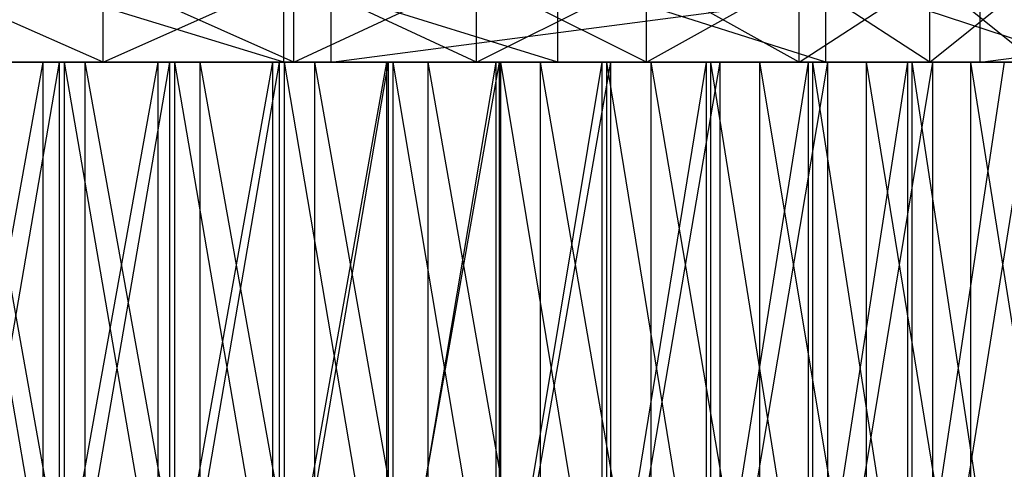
# Model space of a CAD drawing. Extents: x -125 to 125, y -143 to 0.
# Tile 315 of 406: x 0.12 to 9.38, y -23.62 to -19.4. Entities that reach past the tile are written whole.
import ezdxf

# ---------------------------------------------------------------- set-up
doc = ezdxf.new("R2010")
doc.units = 0
doc.header["$LTSCALE"] = 25.4
doc.layers.get('0').update_dxf_attribs({"linetype": 'CONTINUOUS'})

# ---------------------------------------------------------------- blocks, each defined once
blk = doc.blocks.new('NL2500027000_STL_3')
at = {"color": 0}
for p, q in [((0.9084, -19.8, 10.9624), (-0.9084, -19, 10.9624)), ((0.9084, -19.8, 10.9624), (-0.9084, -19, 10.9624)), ((2.6055, -19.8, 24.8639), (0, -19, 25)), ((2.6055, -19.8, 24.8639), (0, -19, 25)), ((2.7003, -19.8, 10.6634), (0.9084, -19, 10.9624)), ((2.7003, -19.8, 10.6634), (0.9084, -19, 10.9624)), ((0.9084, -19.8, 10.9624), (0.9084, -19, 10.9624)), ((0.9084, -19.8, 10.9624), (0.9084, -19, 10.9624)), ((0.9084, -19.8, -10.9624), (0.9084, -19, -10.9624)), ((0.9084, -19.8, -10.9624), (0.9084, -19, -10.9624)), ((0.9084, -19.8, -10.9624), (2.7003, -19, -10.6634)), ((0.9084, -19.8, -10.9624), (2.7003, -19, -10.6634)), ((2.6055, -19.8, 24.8639), (2.6055, -19, 24.8639)), ((2.6055, -19.8, 24.8639), (2.6055, -19, 24.8639)), ((5.1826, -19.8, 24.4569), (2.6055, -19, 24.8639)), ((5.1826, -19.8, 24.4569), (2.6055, -19, 24.8639)), ((4.4186, -19.8, 10.0735), (2.7003, -19, 10.6634)), ((4.4186, -19.8, 10.0735), (2.7003, -19, 10.6634)), ((2.7003, -19.8, 10.6634), (2.7003, -19, 10.6634)), ((2.7003, -19.8, 10.6634), (2.7003, -19, 10.6634)), ((2.7003, -19.8, -10.6634), (2.7003, -19, -10.6634)), ((2.7003, -19.8, -10.6634), (2.7003, -19, -10.6634)), ((2.7003, -19.8, -10.6634), (4.4186, -19, -10.0735)), ((2.7003, -19.8, -10.6634), (4.4186, -19, -10.0735)), ((3.0529, -19.8, -124.9627), (9.1515, -19, -124.6645)), ((3.0529, -19.8, -124.9627), (9.1515, -19, -124.6645)), ((3.0529, -19.8, -124.9627), (3.0529, -19, -124.9627)), ((3.0529, -19.8, -124.9627), (3.0529, -19, -124.9627)), ((6.0164, -19.8, 9.2088), (4.4186, -19, 10.0735)), ((6.0164, -19.8, 9.2088), (4.4186, -19, 10.0735)), ((4.4186, -19.8, 10.0735), (4.4186, -19, 10.0735)), ((4.4186, -19.8, 10.0735), (4.4186, -19, 10.0735)), ((4.4186, -19.8, -10.0735), (4.4186, -19, -10.0735)), ((4.4186, -19.8, -10.0735), (4.4186, -19, -10.0735)), ((4.4186, -19.8, -10.0735), (6.0164, -19, -9.2088)), ((4.4186, -19.8, -10.0735), (6.0164, -19, -9.2088)), ((5.1826, -19.8, 24.4569), (5.1826, -19, 24.4569)), ((5.1826, -19.8, 24.4569), (5.1826, -19, 24.4569)), ((7.7033, -19.8, 23.7836), (5.1826, -19, 24.4569)), ((7.7033, -19.8, 23.7836), (5.1826, -19, 24.4569)), ((7.4501, -19.8, 8.093), (6.0164, -19, 9.2088)), ((7.4501, -19.8, 8.093), (6.0164, -19, 9.2088)), ((6.0164, -19.8, 9.2088), (6.0164, -19, 9.2088)), ((6.0164, -19.8, 9.2088), (6.0164, -19, 9.2088)), ((6.0164, -19.8, -9.2088), (6.0164, -19, -9.2088)), ((6.0164, -19.8, -9.2088), (6.0164, -19, -9.2088)), ((6.0164, -19.8, -9.2088), (7.4501, -19, -8.093)), ((6.0164, -19.8, -9.2088), (7.4501, -19, -8.093)), ((8.6805, -19.8, 6.7563), (7.4501, -19, 8.093)), ((8.6805, -19.8, 6.7563), (7.4501, -19, 8.093)), ((7.4501, -19.8, 8.093), (7.4501, -19, 8.093)), ((7.4501, -19.8, 8.093), (7.4501, -19, 8.093)), ((7.4501, -19.8, -8.093), (7.4501, -19, -8.093)), ((7.4501, -19.8, -8.093), (7.4501, -19, -8.093)), ((7.4501, -19.8, -8.093), (8.6805, -19, -6.7563)), ((7.4501, -19.8, -8.093), (8.6805, -19, -6.7563)), ((7.7033, -19.8, 23.7836), (7.7033, -19, 23.7836)), ((7.7033, -19.8, 23.7836), (7.7033, -19, 23.7836)), ((10.1401, -19.8, 22.8512), (7.7033, -19, 23.7836)), ((10.1401, -19.8, 22.8512), (7.7033, -19, 23.7836)), ((9.6742, -19.8, 5.2354), (8.6805, -19, 6.7563)), ((9.6742, -19.8, 5.2354), (8.6805, -19, 6.7563)), ((8.6805, -19.8, 6.7563), (8.6805, -19, 6.7563)), ((8.6805, -19.8, 6.7563), (8.6805, -19, 6.7563)), ((8.6805, -19.8, -6.7563), (8.6805, -19, -6.7563)), ((8.6805, -19.8, -6.7563), (8.6805, -19, -6.7563)), ((8.6805, -19.8, -6.7563), (9.6742, -19, -5.2354)), ((8.6805, -19.8, -6.7563), (9.6742, -19, -5.2354)), ((9.1515, -19.8, -124.6645), (15.2283, -19, -124.0689)), ((9.1515, -19.8, -124.6645), (15.2283, -19, -124.0689)), ((9.1515, -19.8, -124.6645), (9.1515, -19, -124.6645)), ((9.1515, -19.8, -124.6645), (9.1515, -19, -124.6645)), ((13.9226, -19.8, -2.1624), (-50.4263, -19.8, -114.3774)), ((7.4501, -19.8, -8.093), (-50.4263, -19.8, -114.3774)), ((-50.4263, -19.8, -114.3774), (8.6805, -19.8, -6.7563)), ((-50.4263, -19.8, -114.3774), (8.6805, -19.8, -6.7563)), ((13.9226, -19.8, -2.1624), (-50.4263, -19.8, -114.3774)), ((6.0164, -19.8, -9.2088), (-50.4263, -19.8, -114.3774)), ((7.4501, -19.8, -8.093), (-50.4263, -19.8, -114.3774)), ((6.0164, -19.8, -9.2088), (-50.4263, -19.8, -114.3774)), ((4.4186, -19.8, -10.0735), (-50.4263, -19.8, -114.3774)), ((4.4186, -19.8, -10.0735), (-50.4263, -19.8, -114.3774)), ((2.7003, -19.8, -10.6634), (-50.4263, -19.8, -114.3774)), ((0.9084, -19.8, -10.9624), (-50.4263, -19.8, -114.3774)), ((2.7003, -19.8, -10.6634), (-50.4263, -19.8, -114.3774)), ((0.9084, -19.8, -10.9624), (-50.4263, -19.8, -114.3774)), ((-44.7808, -19.8, -116.7034), (13.9226, -19.8, -2.1624)), ((-44.7808, -19.8, -116.7034), (13.9226, -19.8, -2.1624)), ((-39.0285, -19.8, -118.7509), (13.9226, -19.8, -2.1624)), ((-39.0285, -19.8, -118.7509), (13.9226, -19.8, -2.1624)), ((-33.183, -19.8, -120.5151), (13.9226, -19.8, -2.1624)), ((-33.183, -19.8, -120.5151), (13.9226, -19.8, -2.1624)), ((-27.2584, -19.8, -121.9917), (13.9226, -19.8, -2.1624)), ((-27.2584, -19.8, -121.9917), (13.9226, -19.8, -2.1624)), ((-21.2687, -19.8, -123.1773), (13.9226, -19.8, -2.1624)), ((-21.2687, -19.8, -123.1773), (13.9226, -19.8, -2.1624)), ((-15.2283, -19.8, -124.0689), (13.9226, -19.8, -2.1624)), ((-15.2283, -19.8, -124.0689), (13.9226, -19.8, -2.1624)), ((-15.2283, -19.8, -124.0689), (14.4319, -19.8, -2.3515)), ((-15.2283, -19.8, -124.0689), (14.4319, -19.8, -2.3515)), ((-9.1515, -19.8, -124.6645), (14.4319, -19.8, -2.3515)), ((-9.1515, -19.8, -124.6645), (14.4319, -19.8, -2.3515)), ((3.0529, -19.8, -124.9627), (-3.0529, -19.8, -124.9627)), ((3.0529, -19.8, -124.9627), (-3.0529, -19.8, -124.9627)), ((14.4319, -19.8, -2.3515), (-3.0529, -19.8, -124.9627)), ((14.4319, -19.8, -2.3515), (-3.0529, -19.8, -124.9627)), ((0.9084, -19.8, -10.9624), (-0.9084, -19.8, -10.9624)), ((-0.9084, -19.8, 10.9624), (2.6055, -19.8, 24.8639)), ((-0.9084, -19.8, 10.9624), (2.6055, -19.8, 24.8639)), ((-0.9084, -19.8, 10.9624), (0.9084, -19.8, 10.9624)), ((-0.9084, -19.8, 10.9624), (0.9084, -19.8, 10.9624)), ((0.9084, -19.8, -10.9624), (-0.9084, -19.8, -10.9624)), ((0.343, -19.8, -19.9971), (-0.7401, -19.8, -19.9863)), ((-0.7401, -25.8, -19.9863), (0.343, -19.8, -19.9971)), ((-0.7401, -25.8, -19.9863), (0.343, -19.8, -19.9971)), ((0.343, -19.8, -19.9971), (-0.7401, -19.8, -19.9863)), ((0.343, -19.8, -19.9971), (-0.5415, -19.8, -18.4921)), ((-0.5415, -19.8, -18.4921), (0.4962, -19.8, -18.4933)), ((0.343, -19.8, -19.9971), (-0.5415, -19.8, -18.4921)), ((0.4962, -19.8, -18.4933), (-0.5415, -25.8, -18.4921)), ((0.4962, -19.8, -18.4933), (-0.5415, -25.8, -18.4921)), ((-0.5415, -19.8, -18.4921), (0.4962, -19.8, -18.4933)), ((0.5415, -19.8, 18.4921), (-0.4962, -19.8, 18.4933)), ((-0.4962, -19.8, 18.4933), (0.5415, -25.8, 18.4921)), ((-0.4962, -19.8, 18.4933), (0.5415, -25.8, 18.4921)), ((0.5415, -19.8, 18.4921), (-0.4962, -19.8, 18.4933)), ((-0.343, -19.8, 19.9971), (0.5415, -19.8, 18.4921)), ((-0.343, -19.8, 19.9971), (0.5415, -19.8, 18.4921)), ((-0.343, -19.8, 19.9971), (0.7401, -19.8, 19.9863)), ((0.7401, -25.8, 19.9863), (-0.343, -19.8, 19.9971)), ((0.7401, -25.8, 19.9863), (-0.343, -19.8, 19.9971)), ((-0.343, -19.8, 19.9971), (0.7401, -19.8, 19.9863)), ((0, -19.8, 25), (2.6055, -19.8, 24.8639)), ((0, -19.8, 25), (2.6055, -19.8, 24.8639)), ((1.4251, -19.8, -19.9492), (0.343, -19.8, -19.9971)), ((0.343, -19.8, -19.9971), (0.4962, -19.8, -18.4933)), ((0.343, -19.8, -19.9971), (0.4962, -19.8, -18.4933)), ((0.343, -25.8, -19.9971), (1.4251, -19.8, -19.9492)), ((0.343, -25.8, -19.9971), (1.4251, -19.8, -19.9492)), ((0.343, -25.8, -19.9971), (0.343, -19.8, -19.9971)), ((1.4251, -19.8, -19.9492), (0.343, -19.8, -19.9971)), ((0.343, -25.8, -19.9971), (0.343, -19.8, -19.9971)), ((1.4251, -19.8, -19.9492), (0.4962, -19.8, -18.4933)), ((0.4962, -19.8, -18.4933), (1.5323, -19.8, -18.4364)), ((1.4251, -19.8, -19.9492), (0.4962, -19.8, -18.4933)), ((1.5323, -19.8, -18.4364), (0.4962, -25.8, -18.4933)), ((1.5323, -19.8, -18.4364), (0.4962, -25.8, -18.4933)), ((0.4962, -19.8, -18.4933), (1.5323, -19.8, -18.4364)), ((0.4962, -19.8, -18.4933), (0.4962, -25.8, -18.4933)), ((0.4962, -19.8, -18.4933), (0.4962, -25.8, -18.4933)), ((0.7401, -19.8, 19.9863), (0.5415, -19.8, 18.4921)), ((0.7401, -19.8, 19.9863), (0.5415, -19.8, 18.4921)), ((1.5775, -19.8, 18.4326), (0.5415, -19.8, 18.4921)), ((0.5415, -19.8, 18.4921), (0.5415, -25.8, 18.4921)), ((0.5415, -19.8, 18.4921), (0.5415, -25.8, 18.4921)), ((0.5415, -19.8, 18.4921), (1.5775, -25.8, 18.4326)), ((0.5415, -19.8, 18.4921), (1.5775, -25.8, 18.4326)), ((1.5775, -19.8, 18.4326), (0.5415, -19.8, 18.4921)), ((0.7401, -19.8, 19.9863), (1.5775, -19.8, 18.4326)), ((0.7401, -19.8, 19.9863), (1.5775, -19.8, 18.4326)), ((0.7401, -19.8, 19.9863), (1.821, -19.8, 19.9169)), ((0.7401, -25.8, 19.9863), (0.7401, -19.8, 19.9863)), ((0.7401, -25.8, 19.9863), (0.7401, -19.8, 19.9863)), ((1.821, -25.8, 19.9169), (0.7401, -19.8, 19.9863)), ((1.821, -25.8, 19.9169), (0.7401, -19.8, 19.9863)), ((0.7401, -19.8, 19.9863), (1.821, -19.8, 19.9169)), ((2.7003, -19.8, -10.6634), (0.9084, -19.8, -10.9624)), ((0.9084, -19.8, 10.9624), (2.6055, -19.8, 24.8639)), ((0.9084, -19.8, 10.9624), (2.6055, -19.8, 24.8639)), ((0.9084, -19.8, 10.9624), (5.1826, -19.8, 24.4569)), ((0.9084, -19.8, 10.9624), (5.1826, -19.8, 24.4569)), ((0.9084, -19.8, 10.9624), (2.7003, -19.8, 10.6634)), ((0.9084, -19.8, 10.9624), (2.7003, -19.8, 10.6634)), ((2.7003, -19.8, -10.6634), (0.9084, -19.8, -10.9624)), ((2.5031, -19.8, -19.8427), (1.4251, -19.8, -19.9492)), ((1.4251, -19.8, -19.9492), (1.5323, -19.8, -18.4364)), ((1.4251, -19.8, -19.9492), (1.5323, -19.8, -18.4364)), ((1.4251, -25.8, -19.9492), (2.5031, -19.8, -19.8427)), ((1.4251, -25.8, -19.9492), (2.5031, -19.8, -19.8427)), ((1.4251, -25.8, -19.9492), (1.4251, -19.8, -19.9492)), ((2.5031, -19.8, -19.8427), (1.4251, -19.8, -19.9492)), ((1.4251, -25.8, -19.9492), (1.4251, -19.8, -19.9492)), ((2.5031, -19.8, -19.8427), (1.5323, -19.8, -18.4364)), ((1.5323, -19.8, -18.4364), (2.5637, -19.8, -18.3215)), ((2.5031, -19.8, -19.8427), (1.5323, -19.8, -18.4364)), ((2.5637, -19.8, -18.3215), (1.5323, -25.8, -18.4364)), ((2.5637, -19.8, -18.3215), (1.5323, -25.8, -18.4364)), ((1.5323, -19.8, -18.4364), (2.5637, -19.8, -18.3215)), ((1.5323, -19.8, -18.4364), (1.5323, -25.8, -18.4364)), ((1.5323, -19.8, -18.4364), (1.5323, -25.8, -18.4364)), ((1.821, -19.8, 19.9169), (1.5775, -19.8, 18.4326)), ((1.821, -19.8, 19.9169), (1.5775, -19.8, 18.4326)), ((2.6086, -19.8, 18.3152), (1.5775, -19.8, 18.4326)), ((1.5775, -19.8, 18.4326), (1.5775, -25.8, 18.4326)), ((1.5775, -19.8, 18.4326), (1.5775, -25.8, 18.4326)), ((1.5775, -19.8, 18.4326), (2.6086, -25.8, 18.3152)), ((1.5775, -19.8, 18.4326), (2.6086, -25.8, 18.3152)), ((2.6086, -19.8, 18.3152), (1.5775, -19.8, 18.4326)), ((1.821, -19.8, 19.9169), (2.6086, -19.8, 18.3152)), ((1.821, -19.8, 19.9169), (2.6086, -19.8, 18.3152)), ((1.821, -19.8, 19.9169), (2.8967, -19.8, 19.7891)), ((1.821, -25.8, 19.9169), (1.821, -19.8, 19.9169)), ((1.821, -25.8, 19.9169), (1.821, -19.8, 19.9169)), ((2.8967, -25.8, 19.7891), (1.821, -19.8, 19.9169)), ((2.8967, -25.8, 19.7891), (1.821, -19.8, 19.9169)), ((1.821, -19.8, 19.9169), (2.8967, -19.8, 19.7891)), ((3.5737, -19.8, -19.6781), (2.5031, -19.8, -19.8427)), ((2.5031, -19.8, -19.8427), (2.5637, -19.8, -18.3215)), ((2.5031, -19.8, -19.8427), (2.5637, -19.8, -18.3215)), ((2.5031, -25.8, -19.8427), (3.5737, -19.8, -19.6781)), ((2.5031, -25.8, -19.8427), (3.5737, -19.8, -19.6781)), ((2.5031, -25.8, -19.8427), (2.5031, -19.8, -19.8427)), ((3.5737, -19.8, -19.6781), (2.5031, -19.8, -19.8427)), ((2.5031, -25.8, -19.8427), (2.5031, -19.8, -19.8427)), ((3.5737, -19.8, -19.6781), (2.5637, -19.8, -18.3215)), ((2.5637, -19.8, -18.3215), (3.5869, -19.8, -18.1489)), ((3.5737, -19.8, -19.6781), (2.5637, -19.8, -18.3215)), ((3.5869, -19.8, -18.1489), (2.5637, -25.8, -18.3215)), ((3.5869, -19.8, -18.1489), (2.5637, -25.8, -18.3215)), ((2.5637, -19.8, -18.3215), (3.5869, -19.8, -18.1489)), ((2.5637, -19.8, -18.3215), (2.5637, -25.8, -18.3215)), ((2.5637, -19.8, -18.3215), (2.5637, -25.8, -18.3215)), ((2.6055, -19.8, 24.8639), (5.1826, -19.8, 24.4569)), ((2.6055, -19.8, 24.8639), (5.1826, -19.8, 24.4569)), ((2.8967, -19.8, 19.7891), (2.6086, -19.8, 18.3152)), ((2.8967, -19.8, 19.7891), (2.6086, -19.8, 18.3152)), ((3.6314, -19.8, 18.1401), (2.6086, -19.8, 18.3152)), ((2.6086, -19.8, 18.3152), (2.6086, -25.8, 18.3152)), ((2.6086, -19.8, 18.3152), (2.6086, -25.8, 18.3152)), ((2.6086, -19.8, 18.3152), (3.6314, -25.8, 18.1401)), ((2.6086, -19.8, 18.3152), (3.6314, -25.8, 18.1401)), ((3.6314, -19.8, 18.1401), (2.6086, -19.8, 18.3152)), ((4.4186, -19.8, -10.0735), (2.7003, -19.8, -10.6634)), ((2.7003, -19.8, 10.6634), (5.1826, -19.8, 24.4569)), ((2.7003, -19.8, 10.6634), (5.1826, -19.8, 24.4569)), ((2.7003, -19.8, 10.6634), (4.4186, -19.8, 10.0735)), ((2.7003, -19.8, 10.6634), (4.4186, -19.8, 10.0735)), ((4.4186, -19.8, -10.0735), (2.7003, -19.8, -10.6634)), ((2.8967, -19.8, 19.7891), (3.6314, -19.8, 18.1401)), ((2.8967, -19.8, 19.7891), (3.6314, -19.8, 18.1401)), ((2.8967, -19.8, 19.7891), (3.9638, -19.8, 19.6033)), ((2.8967, -25.8, 19.7891), (2.8967, -19.8, 19.7891)), ((2.8967, -25.8, 19.7891), (2.8967, -19.8, 19.7891)), ((3.9638, -25.8, 19.6033), (2.8967, -19.8, 19.7891)), ((3.9638, -25.8, 19.6033), (2.8967, -19.8, 19.7891)), ((2.8967, -19.8, 19.7891), (3.9638, -19.8, 19.6033)), ((9.1515, -19.8, -124.6645), (3.0529, -19.8, -124.9627)), ((3.0529, -19.8, -124.9627), (14.4319, -19.8, -2.3515)), ((3.0529, -19.8, -124.9627), (14.4319, -19.8, -2.3515)), ((9.1515, -19.8, -124.6645), (3.0529, -19.8, -124.9627)), ((4.6338, -19.8, -19.4558), (3.5737, -19.8, -19.6781)), ((3.5737, -19.8, -19.6781), (3.5869, -19.8, -18.1489)), ((3.5737, -19.8, -19.6781), (3.5869, -19.8, -18.1489)), ((3.5737, -25.8, -19.6781), (4.6338, -19.8, -19.4558)), ((3.5737, -25.8, -19.6781), (4.6338, -19.8, -19.4558)), ((3.5737, -25.8, -19.6781), (3.5737, -19.8, -19.6781)), ((4.6338, -19.8, -19.4558), (3.5737, -19.8, -19.6781)), ((3.5737, -25.8, -19.6781), (3.5737, -19.8, -19.6781)), ((4.6338, -19.8, -19.4558), (3.5869, -19.8, -18.1489)), ((3.5869, -19.8, -18.1489), (4.5989, -19.8, -17.9193)), ((4.6338, -19.8, -19.4558), (3.5869, -19.8, -18.1489)), ((4.5989, -19.8, -17.9193), (3.5869, -25.8, -18.1489)), ((4.5989, -19.8, -17.9193), (3.5869, -25.8, -18.1489)), ((3.5869, -19.8, -18.1489), (4.5989, -19.8, -17.9193)), ((3.5869, -19.8, -18.1489), (3.5869, -25.8, -18.1489)), ((3.5869, -19.8, -18.1489), (3.5869, -25.8, -18.1489)), ((3.9638, -19.8, 19.6033), (3.6314, -19.8, 18.1401)), ((3.9638, -19.8, 19.6033), (3.6314, -19.8, 18.1401)), ((4.6428, -19.8, 17.9079), (3.6314, -19.8, 18.1401)), ((3.6314, -19.8, 18.1401), (3.6314, -25.8, 18.1401)), ((3.6314, -19.8, 18.1401), (3.6314, -25.8, 18.1401)), ((3.6314, -19.8, 18.1401), (4.6428, -25.8, 17.9079)), ((3.6314, -19.8, 18.1401), (4.6428, -25.8, 17.9079)), ((4.6428, -19.8, 17.9079), (3.6314, -19.8, 18.1401)), ((3.9638, -19.8, 19.6033), (4.6428, -19.8, 17.9079)), ((3.9638, -19.8, 19.6033), (4.6428, -19.8, 17.9079)), ((3.9638, -19.8, 19.6033), (5.0193, -19.8, 19.3599)), ((3.9638, -25.8, 19.6033), (3.9638, -19.8, 19.6033)), ((3.9638, -25.8, 19.6033), (3.9638, -19.8, 19.6033)), ((5.0193, -25.8, 19.3599), (3.9638, -19.8, 19.6033)), ((5.0193, -25.8, 19.3599), (3.9638, -19.8, 19.6033)), ((3.9638, -19.8, 19.6033), (5.0193, -19.8, 19.3599)), ((6.0164, -19.8, -9.2088), (4.4186, -19.8, -10.0735)), ((4.4186, -19.8, 10.0735), (6.0164, -19.8, 9.2088)), ((5.1826, -19.8, 24.4569), (4.4186, -19.8, 10.0735)), ((5.1826, -19.8, 24.4569), (4.4186, -19.8, 10.0735)), ((4.4186, -19.8, 10.0735), (6.0164, -19.8, 9.2088)), ((6.0164, -19.8, -9.2088), (4.4186, -19.8, -10.0735)), ((5.6803, -19.8, -19.1764), (4.5989, -19.8, -17.9193)), ((4.5989, -19.8, -17.9193), (5.5964, -19.8, -17.6332)), ((5.6803, -19.8, -19.1764), (4.5989, -19.8, -17.9193)), ((4.6338, -19.8, -19.4558), (4.5989, -19.8, -17.9193)), ((4.6338, -19.8, -19.4558), (4.5989, -19.8, -17.9193)), ((5.5964, -19.8, -17.6332), (4.5989, -25.8, -17.9193)), ((5.5964, -19.8, -17.6332), (4.5989, -25.8, -17.9193)), ((4.5989, -19.8, -17.9193), (5.5964, -19.8, -17.6332)), ((4.5989, -19.8, -17.9193), (4.5989, -25.8, -17.9193)), ((4.5989, -19.8, -17.9193), (4.5989, -25.8, -17.9193)), ((5.6803, -19.8, -19.1764), (4.6338, -19.8, -19.4558)), ((4.6338, -25.8, -19.4558), (5.6803, -19.8, -19.1764)), ((4.6338, -25.8, -19.4558), (5.6803, -19.8, -19.1764)), ((4.6338, -25.8, -19.4558), (4.6338, -19.8, -19.4558)), ((5.6803, -19.8, -19.1764), (4.6338, -19.8, -19.4558)), ((4.6338, -25.8, -19.4558), (4.6338, -19.8, -19.4558)), ((5.0193, -19.8, 19.3599), (4.6428, -19.8, 17.9079)), ((5.0193, -19.8, 19.3599), (4.6428, -19.8, 17.9079)), ((5.6396, -19.8, 17.6194), (4.6428, -19.8, 17.9079)), ((4.6428, -19.8, 17.9079), (4.6428, -25.8, 17.9079)), ((4.6428, -19.8, 17.9079), (4.6428, -25.8, 17.9079)), ((4.6428, -19.8, 17.9079), (5.6396, -25.8, 17.6194)), ((4.6428, -19.8, 17.9079), (5.6396, -25.8, 17.6194)), ((5.6396, -19.8, 17.6194), (4.6428, -19.8, 17.9079)), ((5.0193, -19.8, 19.3599), (5.6396, -19.8, 17.6194)), ((5.0193, -19.8, 19.3599), (5.6396, -19.8, 17.6194)), ((5.0193, -19.8, 19.3599), (6.06, -19.8, 19.0598)), ((5.0193, -25.8, 19.3599), (5.0193, -19.8, 19.3599)), ((5.0193, -25.8, 19.3599), (5.0193, -19.8, 19.3599)), ((6.06, -25.8, 19.0598), (5.0193, -19.8, 19.3599)), ((6.06, -25.8, 19.0598), (5.0193, -19.8, 19.3599)), ((5.0193, -19.8, 19.3599), (6.06, -19.8, 19.0598)), ((5.1826, -19.8, 24.4569), (7.7033, -19.8, 23.7836)), ((6.0164, -19.8, 9.2088), (5.1826, -19.8, 24.4569)), ((6.0164, -19.8, 9.2088), (5.1826, -19.8, 24.4569)), ((7.4501, -19.8, 8.093), (5.1826, -19.8, 24.4569)), ((5.1826, -19.8, 24.4569), (7.7033, -19.8, 23.7836)), ((5.1826, -19.8, 24.4569), (14.1483, -19.8, 2.3154)), ((5.1826, -19.8, 24.4569), (14.1483, -19.8, 2.3154)), ((7.4501, -19.8, 8.093), (5.1826, -19.8, 24.4569)), ((6.7102, -19.8, -18.8407), (5.5964, -19.8, -17.6332)), ((5.5964, -19.8, -17.6332), (6.5763, -19.8, -17.2917)), ((6.7102, -19.8, -18.8407), (5.5964, -19.8, -17.6332)), ((5.6803, -19.8, -19.1764), (5.5964, -19.8, -17.6332)), ((5.6803, -19.8, -19.1764), (5.5964, -19.8, -17.6332)), ((6.5763, -19.8, -17.2917), (5.5964, -25.8, -17.6332)), ((6.5763, -19.8, -17.2917), (5.5964, -25.8, -17.6332)), ((5.5964, -19.8, -17.6332), (6.5763, -19.8, -17.2917)), ((5.5964, -19.8, -17.6332), (5.5964, -25.8, -17.6332)), ((5.5964, -19.8, -17.6332), (5.5964, -25.8, -17.6332)), ((6.06, -19.8, 19.0598), (5.6396, -19.8, 17.6194)), ((6.06, -19.8, 19.0598), (5.6396, -19.8, 17.6194)), ((6.6187, -19.8, 17.2755), (5.6396, -19.8, 17.6194)), ((5.6396, -19.8, 17.6194), (5.6396, -25.8, 17.6194)), ((5.6396, -19.8, 17.6194), (5.6396, -25.8, 17.6194)), ((5.6396, -19.8, 17.6194), (6.6187, -25.8, 17.2755)), ((5.6396, -19.8, 17.6194), (6.6187, -25.8, 17.2755)), ((6.6187, -19.8, 17.2755), (5.6396, -19.8, 17.6194)), ((6.7102, -19.8, -18.8407), (5.6803, -19.8, -19.1764)), ((5.6803, -25.8, -19.1764), (6.7102, -19.8, -18.8407)), ((5.6803, -25.8, -19.1764), (6.7102, -19.8, -18.8407)), ((5.6803, -25.8, -19.1764), (5.6803, -19.8, -19.1764)), ((6.7102, -19.8, -18.8407), (5.6803, -19.8, -19.1764)), ((5.6803, -25.8, -19.1764), (5.6803, -19.8, -19.1764)), ((7.4501, -19.8, -8.093), (6.0164, -19.8, -9.2088)), ((6.0164, -19.8, 9.2088), (7.4501, -19.8, 8.093)), ((6.0164, -19.8, 9.2088), (7.4501, -19.8, 8.093)), ((7.4501, -19.8, -8.093), (6.0164, -19.8, -9.2088)), ((6.06, -19.8, 19.0598), (6.6187, -19.8, 17.2755)), ((6.06, -19.8, 19.0598), (6.6187, -19.8, 17.2755)), ((6.06, -19.8, 19.0598), (7.083, -19.8, 18.7038)), ((6.06, -25.8, 19.0598), (6.06, -19.8, 19.0598)), ((6.06, -25.8, 19.0598), (6.06, -19.8, 19.0598)), ((7.083, -25.8, 18.7038), (6.06, -19.8, 19.0598)), ((7.083, -25.8, 18.7038), (6.06, -19.8, 19.0598)), ((6.06, -19.8, 19.0598), (7.083, -19.8, 18.7038)), ((7.7203, -19.8, -18.4498), (6.5763, -19.8, -17.2917)), ((6.5763, -19.8, -17.2917), (7.5355, -19.8, -16.8957)), ((7.7203, -19.8, -18.4498), (6.5763, -19.8, -17.2917)), ((6.7102, -19.8, -18.8407), (6.5763, -19.8, -17.2917)), ((6.7102, -19.8, -18.8407), (6.5763, -19.8, -17.2917)), ((7.5355, -19.8, -16.8957), (6.5763, -25.8, -17.2917)), ((7.5355, -19.8, -16.8957), (6.5763, -25.8, -17.2917)), ((6.5763, -19.8, -17.2917), (7.5355, -19.8, -16.8957)), ((6.5763, -19.8, -17.2917), (6.5763, -25.8, -17.2917)), ((6.5763, -19.8, -17.2917), (6.5763, -25.8, -17.2917)), ((7.083, -19.8, 18.7038), (6.6187, -19.8, 17.2755)), ((7.083, -19.8, 18.7038), (6.6187, -19.8, 17.2755)), ((7.5769, -19.8, 16.8772), (6.6187, -19.8, 17.2755)), ((6.6187, -19.8, 17.2755), (6.6187, -25.8, 17.2755)), ((6.6187, -19.8, 17.2755), (6.6187, -25.8, 17.2755)), ((6.6187, -19.8, 17.2755), (7.5769, -25.8, 16.8772)), ((6.6187, -19.8, 17.2755), (7.5769, -25.8, 16.8772)), ((7.5769, -19.8, 16.8772), (6.6187, -19.8, 17.2755)), ((7.7203, -19.8, -18.4498), (6.7102, -19.8, -18.8407)), ((6.7102, -25.8, -18.8407), (7.7203, -19.8, -18.4498)), ((6.7102, -25.8, -18.8407), (7.7203, -19.8, -18.4498)), ((6.7102, -25.8, -18.8407), (6.7102, -19.8, -18.8407)), ((7.7203, -19.8, -18.4498), (6.7102, -19.8, -18.8407)), ((6.7102, -25.8, -18.8407), (6.7102, -19.8, -18.8407)), ((7.083, -19.8, 18.7038), (7.5769, -19.8, 16.8772)), ((7.083, -19.8, 18.7038), (7.5769, -19.8, 16.8772)), ((7.083, -19.8, 18.7038), (8.0852, -19.8, 18.2929)), ((7.083, -25.8, 18.7038), (7.083, -19.8, 18.7038)), ((7.083, -25.8, 18.7038), (7.083, -19.8, 18.7038)), ((8.0852, -25.8, 18.2929), (7.083, -19.8, 18.7038)), ((8.0852, -25.8, 18.2929), (7.083, -19.8, 18.7038)), ((7.083, -19.8, 18.7038), (8.0852, -19.8, 18.2929)), ((8.6805, -19.8, -6.7563), (7.4501, -19.8, -8.093)), ((7.4501, -19.8, 8.093), (14.1483, -19.8, 2.3154)), ((7.4501, -19.8, 8.093), (14.1483, -19.8, 2.3154)), ((7.4501, -19.8, 8.093), (13.7157, -19.8, 2.0636)), ((7.4501, -19.8, 8.093), (13.7157, -19.8, 2.0636)), ((7.4501, -19.8, 8.093), (8.6805, -19.8, 6.7563)), ((7.4501, -19.8, 8.093), (8.6805, -19.8, 6.7563)), ((8.6805, -19.8, -6.7563), (7.4501, -19.8, -8.093)), ((8.7079, -19.8, -18.0048), (7.5355, -19.8, -16.8957)), ((7.5355, -19.8, -16.8957), (8.471, -19.8, -16.4466)), ((8.7079, -19.8, -18.0048), (7.5355, -19.8, -16.8957)), ((7.7203, -19.8, -18.4498), (7.5355, -19.8, -16.8957)), ((7.7203, -19.8, -18.4498), (7.5355, -19.8, -16.8957)), ((8.471, -19.8, -16.4466), (7.5355, -25.8, -16.8957)), ((8.471, -19.8, -16.4466), (7.5355, -25.8, -16.8957)), ((7.5355, -19.8, -16.8957), (8.471, -19.8, -16.4466)), ((7.5355, -19.8, -16.8957), (7.5355, -25.8, -16.8957)), ((7.5355, -19.8, -16.8957), (7.5355, -25.8, -16.8957)), ((8.0852, -19.8, 18.2929), (7.5769, -19.8, 16.8772)), ((8.0852, -19.8, 18.2929), (7.5769, -19.8, 16.8772)), ((8.5113, -19.8, 16.4258), (7.5769, -19.8, 16.8772)), ((7.5769, -19.8, 16.8772), (7.5769, -25.8, 16.8772)), ((7.5769, -19.8, 16.8772), (7.5769, -25.8, 16.8772)), ((7.5769, -19.8, 16.8772), (8.5113, -25.8, 16.4258)), ((7.5769, -19.8, 16.8772), (8.5113, -25.8, 16.4258)), ((8.5113, -19.8, 16.4258), (7.5769, -19.8, 16.8772)), ((7.7033, -19.8, 23.7836), (10.1401, -19.8, 22.8512)), ((7.7033, -19.8, 23.7836), (10.1401, -19.8, 22.8512)), ((7.7033, -19.8, 23.7836), (14.1483, -19.8, 2.3154)), ((7.7033, -19.8, 23.7836), (14.1483, -19.8, 2.3154)), ((8.7079, -19.8, -18.0048), (7.7203, -19.8, -18.4498)), ((7.7203, -25.8, -18.4498), (8.7079, -19.8, -18.0048)), ((7.7203, -25.8, -18.4498), (8.7079, -19.8, -18.0048)), ((7.7203, -25.8, -18.4498), (7.7203, -19.8, -18.4498)), ((8.7079, -19.8, -18.0048), (7.7203, -19.8, -18.4498)), ((7.7203, -25.8, -18.4498), (7.7203, -19.8, -18.4498)), ((8.0852, -19.8, 18.2929), (8.5113, -19.8, 16.4258)), ((8.0852, -19.8, 18.2929), (8.5113, -19.8, 16.4258)), ((8.0852, -19.8, 18.2929), (9.0637, -19.8, 17.8283)), ((8.0852, -25.8, 18.2929), (8.0852, -19.8, 18.2929)), ((8.0852, -25.8, 18.2929), (8.0852, -19.8, 18.2929)), ((9.0637, -25.8, 17.8283), (8.0852, -19.8, 18.2929)), ((9.0637, -25.8, 17.8283), (8.0852, -19.8, 18.2929)), ((8.0852, -19.8, 18.2929), (9.0637, -19.8, 17.8283)), ((9.6699, -19.8, -17.507), (8.471, -19.8, -16.4466)), ((8.471, -19.8, -16.4466), (9.3799, -19.8, -15.9458)), ((9.6699, -19.8, -17.507), (8.471, -19.8, -16.4466)), ((8.7079, -19.8, -18.0048), (8.471, -19.8, -16.4466)), ((8.7079, -19.8, -18.0048), (8.471, -19.8, -16.4466)), ((9.3799, -19.8, -15.9458), (8.471, -25.8, -16.4466)), ((9.3799, -19.8, -15.9458), (8.471, -25.8, -16.4466)), ((8.471, -19.8, -16.4466), (9.3799, -19.8, -15.9458)), ((8.471, -19.8, -16.4466), (8.471, -25.8, -16.4466)), ((8.471, -19.8, -16.4466), (8.471, -25.8, -16.4466)), ((9.0637, -19.8, 17.8283), (8.5113, -19.8, 16.4258)), ((9.0637, -19.8, 17.8283), (8.5113, -19.8, 16.4258)), ((9.4189, -19.8, 15.9228), (8.5113, -19.8, 16.4258)), ((8.5113, -19.8, 16.4258), (8.5113, -25.8, 16.4258)), ((8.5113, -19.8, 16.4258), (8.5113, -25.8, 16.4258)), ((8.5113, -19.8, 16.4258), (9.4189, -25.8, 15.9228)), ((8.5113, -19.8, 16.4258), (9.4189, -25.8, 15.9228)), ((9.4189, -19.8, 15.9228), (8.5113, -19.8, 16.4258)), ((13.9226, -19.8, -2.1624), (8.6805, -19.8, -6.7563)), ((13.9226, -19.8, -2.1624), (8.6805, -19.8, -6.7563)), ((9.6742, -19.8, -5.2354), (8.6805, -19.8, -6.7563)), ((8.6805, -19.8, 6.7563), (13.7157, -19.8, 2.0636)), ((8.6805, -19.8, 6.7563), (13.7157, -19.8, 2.0636)), ((8.6805, -19.8, 6.7563), (13.382, -19.8, 1.6904)), ((8.6805, -19.8, 6.7563), (13.382, -19.8, 1.6904)), ((8.6805, -19.8, 6.7563), (9.6742, -19.8, 5.2354)), ((8.6805, -19.8, 6.7563), (9.6742, -19.8, 5.2354)), ((9.6742, -19.8, -5.2354), (8.6805, -19.8, -6.7563)), ((9.6699, -19.8, -17.507), (8.7079, -19.8, -18.0048)), ((8.7079, -25.8, -18.0048), (9.6699, -19.8, -17.507)), ((8.7079, -25.8, -18.0048), (9.6699, -19.8, -17.507)), ((8.7079, -25.8, -18.0048), (8.7079, -19.8, -18.0048)), ((9.6699, -19.8, -17.507), (8.7079, -19.8, -18.0048)), ((8.7079, -25.8, -18.0048), (8.7079, -19.8, -18.0048)), ((9.0637, -19.8, 17.8283), (9.4189, -19.8, 15.9228)), ((9.0637, -19.8, 17.8283), (9.4189, -19.8, 15.9228)), ((9.0637, -19.8, 17.8283), (10.0156, -19.8, 17.3115)), ((9.0637, -25.8, 17.8283), (9.0637, -19.8, 17.8283)), ((9.0637, -25.8, 17.8283), (9.0637, -19.8, 17.8283)), ((10.0156, -25.8, 17.3115), (9.0637, -19.8, 17.8283)), ((10.0156, -25.8, 17.3115), (9.0637, -19.8, 17.8283)), ((9.0637, -19.8, 17.8283), (10.0156, -19.8, 17.3115)), ((15.2283, -19.8, -124.0689), (9.1515, -19.8, -124.6645)), ((9.1515, -19.8, -124.6645), (14.4319, -19.8, -2.3515)), ((15.2283, -19.8, -124.0689), (9.1515, -19.8, -124.6645)), ((9.1515, -19.8, -124.6645), (14.4319, -19.8, -2.3515))]:
    blk.add_line(p, q, dxfattribs=at)

msp = doc.modelspace()

# ---------------------------------------------------------------- block references
at = {"color": 253}
msp.add_blockref('NL2500027000_STL_3', (0, 0), dxfattribs=at)

doc.saveas('drawing.dxf')
